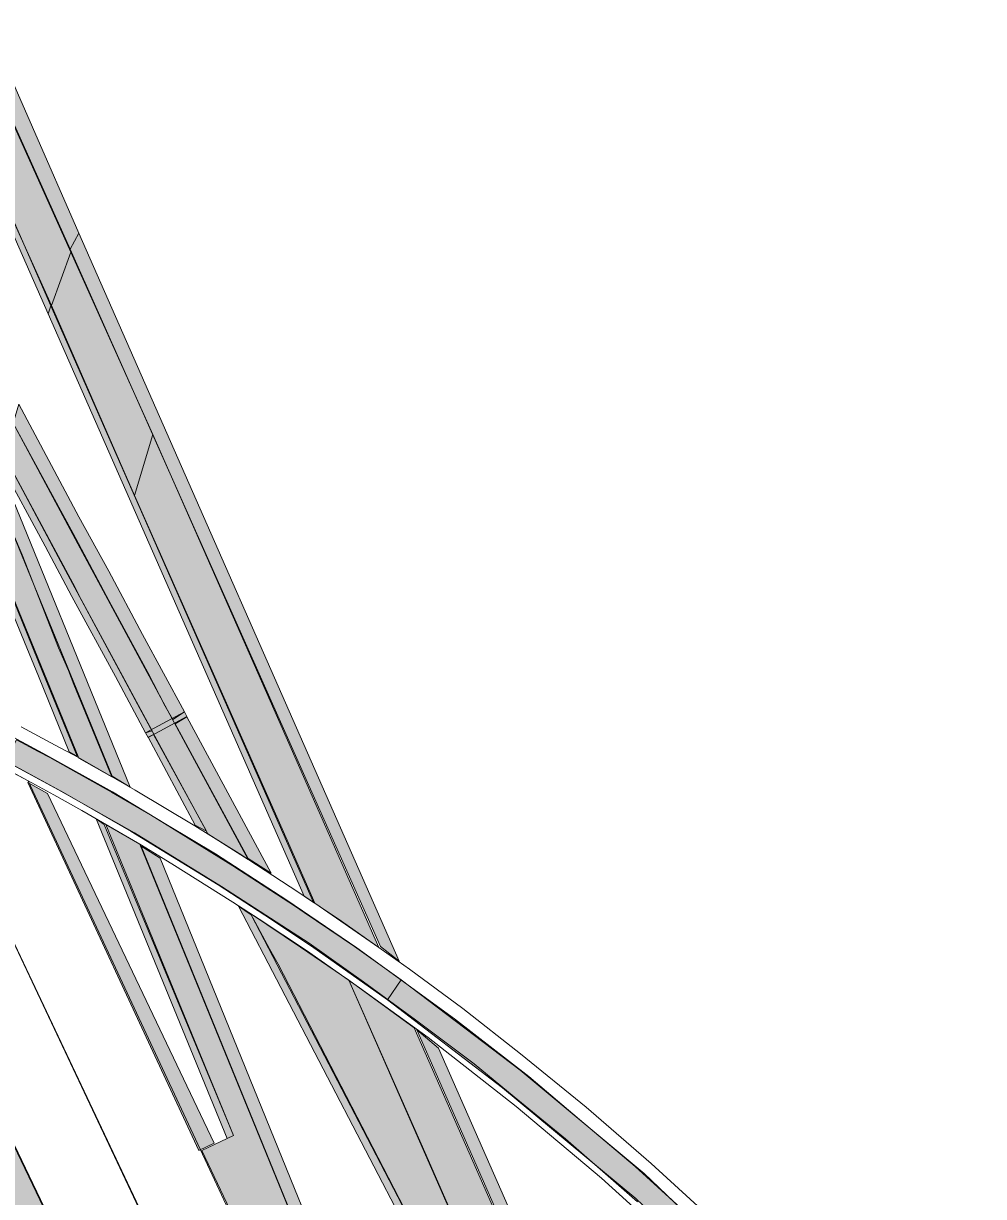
# Model space of a CAD drawing. Extents: x 2356431 to 2371438, y 6972864 to 6982525.
# Drawn here: x 2370114.53 to 2370139.97, y 6980321.88 to 6980352.96 of the extents above; entities that cross this region are included whole.
import ezdxf

# ---------------------------------------------------------------- set-up
doc = ezdxf.new("R2010")
doc.units = 0
doc.header["$LTSCALE"] = 5.6
for name, color, linetype, lineweight in [('10', 7, 'Continuous', 13), ('11', 7, 'Continuous', 13), ('12', 7, 'Continuous', 13), ('13', 7, 'Continuous', 13), ('9', 7, 'Continuous', 13)]:
    doc.layers.add(name, color=color, linetype=linetype, lineweight=lineweight)

msp = doc.modelspace()

# ---------------------------------------------------------------- hatches: boundary and pattern name
at = {"layer": '10'}
for points in [[(2370115.764, 6980346.972), (2370113.188, 6980352.702), (2370111.053, 6980357.743), (2370111.211, 6980357.838), (2370113.533, 6980353.017), (2370115.994, 6980347.402)], [(2370115.182, 6980345.266), (2370111.225, 6980354.242), (2370111.381, 6980354.325), (2370115.252, 6980345.472)], [(2370123.99, 6980328.5), (2370115.764, 6980346.972), (2370115.994, 6980347.402), (2370124.486, 6980328.109)], [(2370115.182, 6980345.266), (2370121.971, 6980329.838), (2370122.221, 6980329.667), (2370115.252, 6980345.472)], [(2370116.877, 6980333.013), (2370114.017, 6980340.011), (2370112.389, 6980344.13), (2370113.686, 6980341.712), (2370117.359, 6980332.725)], [(2370115.738, 6980333.662), (2370114.924, 6980335.665), (2370114.17, 6980337.508), (2370114.233, 6980337.766), (2370115.046, 6980335.763), (2370115.949, 6980333.539)], [(2370120.488, 6980330.831), (2370118.554, 6980334.403), (2370118.858, 6980334.588), (2370121.091, 6980330.445)], [(2370119.082, 6980331.719), (2370117.831, 6980334.047), (2370117.976, 6980334.118), (2370119.377, 6980331.559)], [(2370119.18, 6980323.091), (2370114.643, 6980332.844), (2370115.166, 6980332.553), (2370119.588, 6980323.292)], [(2370119.932, 6980323.417), (2370116.46, 6980331.884), (2370116.668, 6980331.729), (2370120.097, 6980323.493)], [(2370134.523, 6980291.608), (2370128.49, 6980304.772), (2370125.742, 6980311.334), (2370117.647, 6980331.159), (2370118.149, 6980330.843), (2370121.714, 6980322.088), (2370125.108, 6980313.768), (2370127.891, 6980307.309), (2370130.208, 6980302.329), (2370134.941, 6980291.813)], [(2370137.961, 6980293.547), (2370132.417, 6980306.16), (2370125.842, 6980318.794), (2370120.23, 6980329.566), (2370120.566, 6980329.336), (2370128.107, 6980314.837), (2370132.649, 6980305.991), (2370137.859, 6980294.127)], [(2370127.962, 6980288.39), (2370114.845, 6980315.786), (2370110.914, 6980323.248), (2370111.023, 6980325.005), (2370111.436, 6980329.149), (2370112.387, 6980327.162), (2370130.397, 6980289.554)], [(2370139.032, 6980295.134), (2370138.662, 6980295.558), (2370138.359, 6980296.075), (2370138.259, 6980296.026), (2370124.951, 6980326.288), (2370125.532, 6980325.809)]]:
    msp.add_hatch(color=256, dxfattribs=at).paths.add_polyline_path(points)
at = {"layer": '11'}
for points in [[(2370119.412, 6980331.484), (2370117.614, 6980334.805), (2370115.522, 6980338.693), (2370114.006, 6980341.526), (2370114.256, 6980342.37), (2370116.036, 6980339.055), (2370118.17, 6980335.088), (2370120.487, 6980330.804)], [(2370115.995, 6980333.491), (2370113.477, 6980339.63), (2370113.744, 6980340.619), (2370114.499, 6980338.877), (2370115.456, 6980336.412), (2370115.719, 6980335.81), (2370115.869, 6980335.439), (2370116.875, 6980332.997)], [(2370126.93, 6980306.92), (2370119.259, 6980323.096), (2370120.095, 6980323.494), (2370116.715, 6980331.736), (2370117.612, 6980331.209), (2370127.507, 6980307.007)], [(2370128.614, 6980315.173), (2370128.059, 6980314.917), (2370127.413, 6980316.161), (2370121.277, 6980328.029), (2370121.053, 6980328.44), (2370120.547, 6980329.376), (2370121.874, 6980328.479), (2370123.151, 6980327.606), (2370125.202, 6980322.97)]]:
    msp.add_hatch(color=256, dxfattribs=at).paths.add_polyline_path(points)
at = {"layer": '12'}
for points in [[(2370114.409, 6980342.867), (2370114.257, 6980342.368), (2370115.846, 6980339.443), (2370116.794, 6980337.665), (2370117.828, 6980335.762), (2370118.287, 6980334.871), (2370118.491, 6980334.517), (2370118.797, 6980334.715), (2370117.681, 6980336.763), (2370116.793, 6980338.441), (2370115.993, 6980339.881)], [(2370117.766, 6980334.162), (2370116.966, 6980335.656), (2370115.816, 6980337.776), (2370115.102, 6980339.107), (2370113.933, 6980341.282), (2370114.006, 6980341.526), (2370115.842, 6980338.126), (2370116.055, 6980337.693), (2370116.915, 6980336.11), (2370117.76, 6980334.538), (2370117.942, 6980334.213)], [(2370117.831, 6980334.042), (2370118.861, 6980334.597), (2370118.797, 6980334.715), (2370117.766, 6980334.162)]]:
    msp.add_hatch(color=256, dxfattribs=at).paths.add_polyline_path(points)
at = {"layer": '13'}
for points in [[(2370124.177, 6980327.087), (2370122.227, 6980328.462), (2370121.106, 6980329.215), (2370119.692, 6980330.137), (2370117.383, 6980331.545), (2370115.588, 6980332.576), (2370114.051, 6980333.417), (2370114.345, 6980333.976), (2370114.919, 6980333.67), (2370115.228, 6980333.504), (2370115.774, 6980333.202), (2370116.863, 6980332.592), (2370117.897, 6980331.987), (2370120.082, 6980330.641), (2370121.736, 6980329.558), (2370121.967, 6980329.397), (2370123.3, 6980328.503), (2370124.544, 6980327.616)], [(2370142.485, 6980308.999), (2370139.897, 6980312.256), (2370137.26, 6980315.354), (2370134.406, 6980318.344), (2370130.76, 6980321.824), (2370127.226, 6980324.756), (2370124.177, 6980327.087), (2370124.544, 6980327.616), (2370127.691, 6980325.221), (2370130.978, 6980322.482), (2370135.105, 6980318.55), (2370137.748, 6980315.766), (2370140.457, 6980312.614), (2370142.999, 6980309.356)]]:
    msp.add_hatch(color=256, dxfattribs=at).paths.add_polyline_path(points)
at = {"layer": '9'}
for points in [[(2370115.273, 6980345.481), (2370115.782, 6980346.898), (2370114.303, 6980350.197), (2370112.281, 6980354.76), (2370111.381, 6980354.324), (2370112.649, 6980351.427), (2370113.355, 6980349.718)], [(2370115.782, 6980346.898), (2370117.962, 6980342.064), (2370117.475, 6980340.452), (2370115.273, 6980345.481)], [(2370122.256, 6980329.647), (2370121.552, 6980331.234), (2370117.475, 6980340.452), (2370117.962, 6980342.064), (2370123.947, 6980328.475)], [(2370137.911, 6980294.069), (2370139.411, 6980294.804), (2370139, 6980295.037), (2370138.669, 6980295.336), (2370138.459, 6980295.6), (2370138.261, 6980295.956), (2370124.886, 6980326.347), (2370123.151, 6980327.606), (2370128.614, 6980315.173), (2370128.059, 6980314.917), (2370130.926, 6980309.363), (2370132.625, 6980306.103), (2370132.903, 6980305.443)]]:
    msp.add_hatch(color=256, dxfattribs=at).paths.add_polyline_path(points)

# ---------------------------------------------------------------- linework, layer by layer
at = {"layer": '10'}
for points in [[(2370115.764, 6980346.972), (2370113.188, 6980352.702), (2370111.053, 6980357.743), (2370111.211, 6980357.838), (2370113.533, 6980353.017), (2370115.994, 6980347.402)], [(2370115.182, 6980345.266), (2370111.225, 6980354.242), (2370111.381, 6980354.325), (2370115.252, 6980345.472)], [(2370123.99, 6980328.5), (2370115.764, 6980346.972), (2370115.994, 6980347.402), (2370124.486, 6980328.109)], [(2370115.182, 6980345.266), (2370121.971, 6980329.838), (2370122.221, 6980329.667), (2370115.252, 6980345.472)], [(2370116.877, 6980333.013), (2370114.017, 6980340.011), (2370112.389, 6980344.13), (2370113.686, 6980341.712), (2370117.359, 6980332.725)], [(2370115.738, 6980333.662), (2370114.924, 6980335.665), (2370114.17, 6980337.508), (2370114.233, 6980337.766), (2370115.046, 6980335.763), (2370115.949, 6980333.539)], [(2370120.488, 6980330.831), (2370118.554, 6980334.403), (2370118.858, 6980334.588), (2370121.091, 6980330.445)], [(2370132.13, 6980290.384), (2370134.581, 6980291.517), (2370129.347, 6980302.711), (2370127.507, 6980307.007), (2370126.93, 6980306.92), (2370123.688, 6980313.748), (2370121.408, 6980318.441), (2370114.657, 6980332.893), (2370113.322, 6980333.6), (2370112.229, 6980334.16), (2370112.064, 6980333.261), (2370122.202, 6980311.856)], [(2370119.082, 6980331.719), (2370117.831, 6980334.047), (2370117.976, 6980334.118), (2370119.377, 6980331.559)], [(2370130.398, 6980289.599), (2370111.416, 6980329.236), (2370112.064, 6980333.262), (2370121.804, 6980312.627), (2370124.376, 6980307.034), (2370132.104, 6980290.437)], [(2370119.18, 6980323.091), (2370114.643, 6980332.844), (2370115.166, 6980332.553), (2370119.588, 6980323.292)], [(2370119.932, 6980323.417), (2370116.46, 6980331.884), (2370116.668, 6980331.729), (2370120.097, 6980323.493)], [(2370134.523, 6980291.608), (2370128.49, 6980304.772), (2370125.742, 6980311.334), (2370117.647, 6980331.159), (2370118.149, 6980330.843), (2370121.714, 6980322.088), (2370125.108, 6980313.768), (2370127.891, 6980307.309), (2370130.208, 6980302.329), (2370134.941, 6980291.813)], [(2370137.961, 6980293.547), (2370132.417, 6980306.16), (2370125.842, 6980318.794), (2370120.23, 6980329.566), (2370120.566, 6980329.336), (2370128.107, 6980314.837), (2370132.649, 6980305.991), (2370137.859, 6980294.127)], [(2370127.962, 6980288.39), (2370114.845, 6980315.786), (2370110.914, 6980323.248), (2370111.023, 6980325.005), (2370111.436, 6980329.149), (2370112.387, 6980327.162), (2370130.397, 6980289.554)], [(2370139.032, 6980295.134), (2370138.662, 6980295.558), (2370138.359, 6980296.075), (2370138.259, 6980296.026), (2370124.951, 6980326.288), (2370125.532, 6980325.809)]]:
    msp.add_lwpolyline(points, close=True, dxfattribs=at)
at = {"layer": '11'}
for points in [[(2370119.412, 6980331.484), (2370117.614, 6980334.805), (2370115.522, 6980338.693), (2370114.006, 6980341.526), (2370114.256, 6980342.37), (2370116.036, 6980339.055), (2370118.17, 6980335.088), (2370120.487, 6980330.804)], [(2370115.995, 6980333.491), (2370113.477, 6980339.63), (2370113.744, 6980340.619), (2370114.499, 6980338.877), (2370115.456, 6980336.412), (2370115.719, 6980335.81), (2370115.869, 6980335.439), (2370116.875, 6980332.997)], [(2370126.93, 6980306.92), (2370119.259, 6980323.096), (2370120.095, 6980323.494), (2370116.715, 6980331.736), (2370117.612, 6980331.209), (2370127.507, 6980307.007)], [(2370128.614, 6980315.173), (2370128.059, 6980314.917), (2370127.413, 6980316.161), (2370121.277, 6980328.029), (2370121.053, 6980328.44), (2370120.547, 6980329.376), (2370121.874, 6980328.479), (2370123.151, 6980327.606), (2370125.202, 6980322.97)]]:
    msp.add_lwpolyline(points, close=True, dxfattribs=at)
at = {"layer": '12'}
for points in [[(2370114.409, 6980342.867), (2370114.257, 6980342.368), (2370115.846, 6980339.443), (2370116.794, 6980337.665), (2370117.828, 6980335.762), (2370118.287, 6980334.871), (2370118.491, 6980334.517), (2370118.797, 6980334.715), (2370117.681, 6980336.763), (2370116.793, 6980338.441), (2370115.993, 6980339.881)], [(2370117.766, 6980334.162), (2370116.966, 6980335.656), (2370115.816, 6980337.776), (2370115.102, 6980339.107), (2370113.933, 6980341.282), (2370114.006, 6980341.526), (2370115.842, 6980338.126), (2370116.055, 6980337.693), (2370116.915, 6980336.11), (2370117.76, 6980334.538), (2370117.942, 6980334.213)], [(2370117.831, 6980334.042), (2370118.861, 6980334.597), (2370118.797, 6980334.715), (2370117.766, 6980334.162)]]:
    msp.add_lwpolyline(points, close=True, dxfattribs=at)
for points in [[(2370113.38, 6980334.517), (2370115.045, 6980333.623), (2370116.888, 6980332.602), (2370118.348, 6980331.718), (2370119.616, 6980330.954), (2370121.508, 6980329.725), (2370123.367, 6980328.462), (2370125.954, 6980326.587), (2370127.925, 6980325.056), (2370129.27, 6980323.92), (2370130.74, 6980322.668), (2370132.451, 6980321.119)], [(2370132.509, 6980321.522), (2370131.167, 6980322.749), (2370129.445, 6980324.243), (2370127.705, 6980325.653), (2370126.176, 6980326.854), (2370124.757, 6980327.896), (2370122.96, 6980329.174), (2370121.832, 6980329.932), (2370120.245, 6980330.962), (2370119.069, 6980331.694), (2370117.487, 6980332.64), (2370115.987, 6980333.505), (2370115.367, 6980333.837), (2370114.472, 6980334.32)], [(2370130.804, 6980321.736), (2370128.899, 6980323.405), (2370127.533, 6980324.513), (2370126.476, 6980325.394), (2370124.917, 6980326.553), (2370123.546, 6980327.568), (2370122.104, 6980328.588), (2370119.78, 6980330.091), (2370117.476, 6980331.514), (2370115.462, 6980332.65), (2370112.914, 6980334.026)], [(2370113.484, 6980333.518), (2370114.657, 6980332.893), (2370115.334, 6980332.52), (2370116.079, 6980332.103), (2370117.612, 6980331.209), (2370118.464, 6980330.694), (2370120.082, 6980329.678), (2370120.779, 6980329.225), (2370122.031, 6980328.39), (2370123.437, 6980327.403), (2370125.256, 6980326.092), (2370127.59, 6980324.257), (2370129.85, 6980322.365), (2370131.354, 6980321.003)]]:
    msp.add_lwpolyline(points, dxfattribs=at)
at = {"layer": '13'}
for points in [[(2370124.177, 6980327.087), (2370122.227, 6980328.462), (2370121.106, 6980329.215), (2370119.692, 6980330.137), (2370117.383, 6980331.545), (2370115.588, 6980332.576), (2370114.051, 6980333.417), (2370114.345, 6980333.976), (2370114.919, 6980333.67), (2370115.228, 6980333.504), (2370115.774, 6980333.202), (2370116.863, 6980332.592), (2370117.897, 6980331.987), (2370120.082, 6980330.641), (2370121.736, 6980329.558), (2370121.967, 6980329.397), (2370123.3, 6980328.503), (2370124.544, 6980327.616)], [(2370142.485, 6980308.999), (2370139.897, 6980312.256), (2370137.26, 6980315.354), (2370134.406, 6980318.344), (2370130.76, 6980321.824), (2370127.226, 6980324.756), (2370124.177, 6980327.087), (2370124.544, 6980327.616), (2370127.691, 6980325.221), (2370130.978, 6980322.482), (2370135.105, 6980318.55), (2370137.748, 6980315.766), (2370140.457, 6980312.614), (2370142.999, 6980309.356)]]:
    msp.add_lwpolyline(points, close=True, dxfattribs=at)
at = {"layer": '9'}
for points in [[(2370115.273, 6980345.481), (2370115.782, 6980346.898), (2370114.303, 6980350.197), (2370112.281, 6980354.76), (2370111.381, 6980354.324), (2370112.649, 6980351.427), (2370113.355, 6980349.718)], [(2370115.782, 6980346.898), (2370117.962, 6980342.064), (2370117.475, 6980340.452), (2370115.273, 6980345.481)], [(2370122.256, 6980329.647), (2370121.552, 6980331.234), (2370117.475, 6980340.452), (2370117.962, 6980342.064), (2370123.947, 6980328.475)], [(2370137.911, 6980294.069), (2370139.411, 6980294.804), (2370139, 6980295.037), (2370138.669, 6980295.336), (2370138.459, 6980295.6), (2370138.261, 6980295.956), (2370124.886, 6980326.347), (2370123.151, 6980327.606), (2370128.614, 6980315.173), (2370128.059, 6980314.917), (2370130.926, 6980309.363), (2370132.625, 6980306.103), (2370132.903, 6980305.443)]]:
    msp.add_lwpolyline(points, close=True, dxfattribs=at)

doc.saveas('drawing.dxf')
